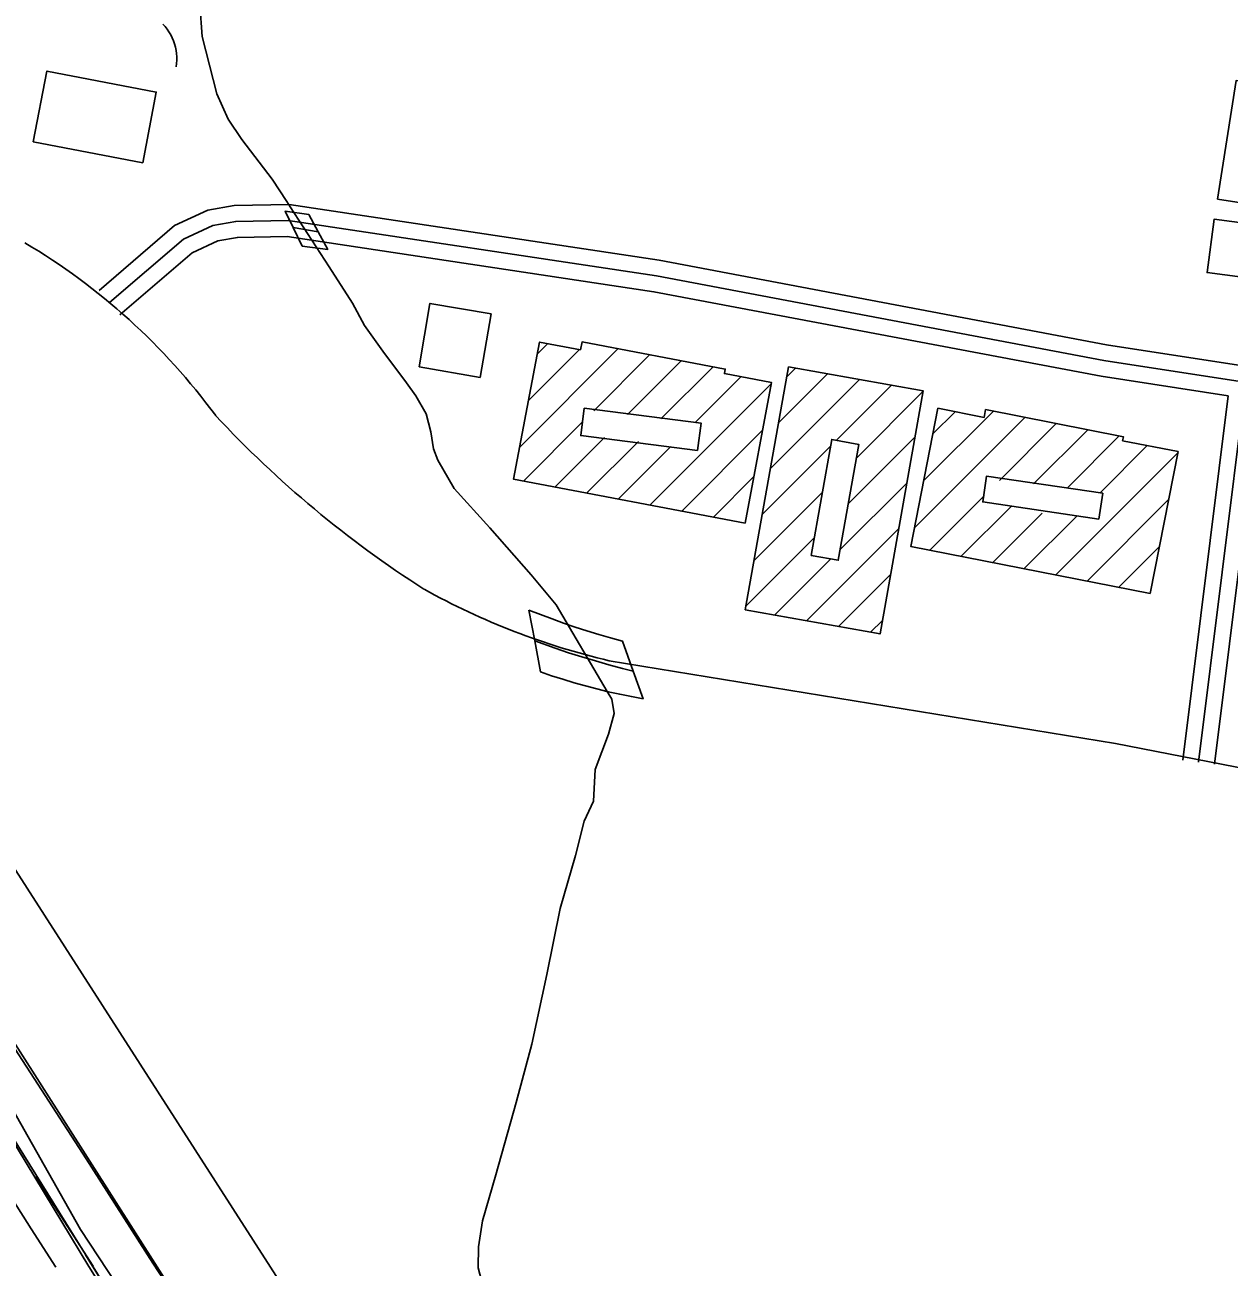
# Model space of a CAD drawing. Extents: x 3297735 to 3335592, y 670436 to 695807.
# Drawn here: x 3328456 to 3329586, y 691551 to 692716 of the extents above; entities that cross this region are included whole.
import ezdxf

# ---------------------------------------------------------------- set-up
doc = ezdxf.new("R2010")
doc.units = 0
for name, color, linetype in [('V-BLDG-OTLN', 7, 'Continuous'), ('V-BRDG-OTLN', 7, 'Continuous'), ('V-RAIL-TRAK', 7, 'Continuous'), ('V-ROAD-CNTR', 7, 'Continuous'), ('V-SITE-OTLN', 7, 'Continuous'), ('V-TOPO-GNAM-IDEN', 7, 'Continuous'), ('V-TOPO-SHOR', 7, 'Continuous'), ('V-UTIL-LINE', 7, 'Continuous')]:
    doc.layers.add(name, color=color, linetype=linetype)

msp = doc.modelspace()

# ---------------------------------------------------------------- linework, layer by layer
at = {"layer": 'V-BLDG-OTLN'}
for p, q in [((3328936.4, 692407.6), (3328946.2, 692417.4)), ((3328919.9, 692320.4), (3329012.1, 692412.6)), ((3328928.1, 692364), (3328975.9, 692411.8)), ((3328989.3, 692354.5), (3329041.8, 692407)), ((3329021, 692350.8), (3329071.5, 692401.3)), ((3329052.4, 692346.8), (3329101.3, 692395.7)), ((3329170.5, 692386.2), (3329178.7, 692394.5)), ((3329084.4, 692343.5), (3329127.3, 692386.4)), ((3329155.1, 692300.2), (3329238.7, 692383.8)), ((3329162.8, 692343.2), (3329208.7, 692389.1)), ((3329042.1, 692265.9), (3329156.1, 692379.9)), ((3329217, 692326.7), (3329268.7, 692378.4)), ((3329235.8, 692310.1), (3329298.6, 692372.9)), ((3329290.3, 692244.7), (3329393.8, 692348.2)), ((3329298.9, 692288.7), (3329364.3, 692354)), ((3329307.6, 692332.7), (3329328.4, 692353.5)), ((3328923.3, 692288.4), (3328979.1, 692344.2)), ((3329071.9, 692260.2), (3329147.8, 692336.2)), ((3329370, 692289.1), (3329423.4, 692342.4)), ((3329402.1, 692285.8), (3329452.9, 692336.6)), ((3328953, 692282.8), (3328999.5, 692329.3)), ((3328982.7, 692277.2), (3329031.2, 692325.6)), ((3329228.1, 692267.1), (3329291, 692329.9)), ((3329434.1, 692282.4), (3329482.5, 692330.8)), ((3329012.4, 692271.5), (3329061.8, 692320.9)), ((3329147.5, 692257.2), (3329211.6, 692321.2)), ((3329422.9, 692200.5), (3329537.4, 692315.1)), ((3329464.4, 692277.4), (3329508.7, 692321.8)), ((3329101.6, 692254.6), (3329139.6, 692292.6)), ((3329139.8, 692214.1), (3329203.9, 692278.2)), ((3329220.4, 692224), (3329283.3, 692286.9)), ((3329304.7, 692223.7), (3329355.6, 692274.7)), ((3329334.2, 692217.9), (3329381.2, 692264.9)), ((3329452.4, 692194.7), (3329528.8, 692271.1)), ((3329363.8, 692212.1), (3329410.1, 692258.5)), ((3329393.3, 692206.3), (3329442.5, 692255.5)), ((3329189.1, 692157.3), (3329275.6, 692243.9)), ((3329132.1, 692171.1), (3329196.2, 692235.2)), ((3329482, 692188.9), (3329520.2, 692227.1)), ((3329159.1, 692162.7), (3329211.8, 692215.4)), ((3329219.1, 692152), (3329267.9, 692200.8)), ((3329249.1, 692146.7), (3329260.3, 692157.8))]:
    msp.add_line(p, q, dxfattribs=at)
for points in [[(3328566.2, 692587.1), (3328463.5, 692606.7), (3328476.2, 692673.1), (3328578.9, 692653.4)], [(3329729.9, 692528.7), (3329574.7, 692553), (3329592.1, 692664.1), (3329664.8, 692652.7), (3329661.3, 692630.7), (3329743.8, 692617.8)], [(3329716.7, 692464), (3329564.9, 692484.1), (3329571.6, 692534.3), (3329723.3, 692514.2)], [(3328825.5, 692395.6), (3328835.7, 692455.1), (3328893, 692445.3), (3328882.7, 692385.7)], [(3329131.3, 692249), (3328914.1, 692290.2), (3328938.5, 692418.9), (3328976.9, 692411.6), (3328978.4, 692419), (3329112.8, 692393.5), (3329112, 692389.3), (3329156.3, 692380.9)], [(3329131.5, 692167.6), (3329172.2, 692395.6), (3329298.6, 692373.1), (3329258, 692145.1)], [(3329086.8, 692317.3), (3328977.2, 692331.2), (3328980.5, 692356.7), (3329090, 692342.8)], [(3329511.5, 692183.1), (3329286.8, 692227.2), (3329312.3, 692356.7), (3329355.6, 692348.2), (3329357, 692355.5), (3329486.3, 692330.1), (3329485.5, 692326.3), (3329537.6, 692316.1)], [(3329193.3, 692218.7), (3329212.7, 692327.5), (3329238, 692322.9), (3329218.7, 692214.2)], [(3329463.3, 692252.8), (3329354.4, 692268.9), (3329358, 692293.2), (3329466.9, 692277.1)]]:
    msp.add_lwpolyline(points, close=True, dxfattribs=at)
at = {"layer": 'V-BRDG-OTLN'}
msp.add_line((3328707.4, 692526.3), (3328730.7, 692522.4), dxfattribs=at)
for points in [[(3328715.9, 692508.7), (3328707.4, 692526.3), (3328699.9, 692541.8), (3328722, 692538.6), (3328730.8, 692522.4), (3328739.7, 692505.8)], [(3328928.6, 692167.5), (3328939.4, 692163.2), (3328950.2, 692159.1), (3328961, 692155.2), (3328972, 692151.4), (3328983, 692147.9), (3328994, 692144.5), (3329005.1, 692141.4), (3329016.3, 692138.4), (3329026.3, 692110.2), (3329035.6, 692084.2), (3329024.7, 692086.3), (3329013.8, 692088.5), (3329003, 692090.9), (3328992.3, 692093.5), (3328981.6, 692096.3), (3328970.9, 692099.3), (3328960.3, 692102.5), (3328949.8, 692105.9), (3328939.4, 692109.5), (3328934, 692138.6)]]:
    msp.add_lwpolyline(points, close=True, dxfattribs=at)
msp.add_lwpolyline([(3328934, 692138.6), (3328953.2, 692131.7), (3328965.7, 692127.5), (3328978.3, 692123.5), (3328990.9, 692119.7), (3329003.5, 692116.1), (3329016.3, 692112.7), (3329026.3, 692110.2)], dxfattribs=at)
at = {"layer": 'V-RAIL-TRAK'}
msp.add_lwpolyline([(3327809.6, 692749.5), (3327862.9, 692667.3), (3327880.9, 692638.6), (3327913.3, 692587.3), (3327966.2, 692505.5), (3328038.4, 692392.9), (3328116.7, 692271.1), (3328187.1, 692161.1), (3328252.3, 692059.7), (3328316.1, 691960.1), (3328369.1, 691876.6), (3328439.5, 691766.2), (3328513, 691652.7), (3328575.6, 691554.8), (3328627.2, 691476.1)], dxfattribs=at)
at = {"layer": 'V-ROAD-CNTR'}
for points in [[(3327634.8, 693191.3), (3327924.7, 692735.3), (3328040.4, 692556.2), (3328316.1, 692126.6), (3328721.5, 691496.1), (3328963.9, 691111.5), (3329150, 690824.8), (3329315.6, 690572), (3329489.8, 690297.5), (3329750, 689873.2), (3329947, 689574.8), (3330325.3, 688983.2), (3330632.9, 688504.3), (3330968.6, 687984.8), (3331105.1, 687763.7)], [(3328585.1, 692717.2), (3328587.2, 692714.9), (3328589.1, 692712.4), (3328590.8, 692709.9), (3328592.4, 692707.2), (3328593.8, 692704.4), (3328595, 692701.5), (3328596, 692698.6), (3328596.9, 692695.6), (3328597.5, 692692.5), (3328597.9, 692689.4), (3328598.2, 692686.3), (3328598.2, 692683.2), (3328598, 692680.1), (3328597.6, 692677)], [(3328525.2, 692467.3), (3328596.1, 692528.2), (3328627.4, 692542.6), (3328652, 692547), (3328703.7, 692548), (3329050.8, 692495.6), (3329470.6, 692416.4), (3330035.3, 692329.3), (3330720.9, 692209.5)], [(3328534.9, 692455.9), (3328604.3, 692515.4), (3328632, 692528.2), (3328653.5, 692532.1), (3328702.7, 692533), (3329048.3, 692480.9), (3329468.1, 692401.7), (3330032.9, 692314.5), (3330726.5, 692193.3)], [(3328544.7, 692444.5), (3328612.5, 692502.7), (3328636.5, 692513.7), (3328655, 692517.1), (3328701.8, 692518), (3329045.8, 692466.1), (3329465.5, 692386.9), (3329584.6, 692368.5)], [(3329601.3, 692381.1), (3329556.9, 692024.8)], [(3329584.6, 692368.5), (3329542, 692026.6)], [(3329614.3, 692363.9), (3329571.8, 692022.9)], [(3329854.1, 691969.2), (3329478.8, 692042.4), (3329003.8, 692119.9)], [(3330919.9, 687892), (3330745.8, 688162.6), (3330696.8, 688237.9), (3330310.5, 688848.4), (3330028.3, 689285.2), (3329749.7, 689715.1), (3329704.7, 689793.2), (3329210.1, 690571.2), (3329172.9, 690625.2), (3328716.9, 691335.8), (3328358.5, 691897.7)], [(3328484.6, 691551.2), (3328461.6, 691586.9), (3328430.6, 691635.4)], [(3328519.8, 691551.9), (3328486.9, 691603.1), (3328465.8, 691636.1)]]:
    msp.add_lwpolyline(points, dxfattribs=at)
for centre, radius, start, end in [((3328148.1, 691992.4), 603.7, 36.3039, 59.3806), ((3329379.1, 693044.5), 1018.2, 223.0127, 237.369), ((3329158.6, 692779.3), 677.3, 240.9859, 256.7918)]:
    msp.add_arc(centre, radius, start, end, dxfattribs=at)
at = {"layer": 'V-SITE-OTLN'}
msp.add_lwpolyline([(3327216.8, 692747.6), (3327411.8, 692713.1), (3327541.8, 692696.7), (3327573.7, 692690.8), (3327685.6, 692670), (3327744.8, 692660), (3327782.1, 692650.6), (3327815.7, 692638.3), (3327845.7, 692610.6), (3327886.7, 692550.8), (3328018.7, 692338.8), (3328115.4, 692187.2), (3328271.6, 691941.6), (3328413.8, 691719.3), (3328515.7, 691551.7), (3328607.3, 691405.9)], dxfattribs=at)
at = {"layer": 'V-TOPO-SHOR'}
for points in [[(3328619.8, 692735.6), (3328622, 692705.6), (3328635.7, 692651.6), (3328646.2, 692628.1), (3328659.3, 692608.9), (3328687.7, 692571.6), (3328701.3, 692550.7), (3328704.6, 692545.6)], [(3327862.9, 692603.5), (3327883, 692582.4), (3327911.4, 692537.1), (3327946.3, 692484.2), (3327989.4, 692411.4), (3328032.6, 692345), (3328088.1, 692261), (3328137.8, 692181), (3328215.8, 692054.7), (3328280.2, 691959.5), (3328382.4, 691800.3), (3328432.7, 691719.2), (3328507.8, 691586.4), (3328633.1, 691396)], [(3328704.6, 692545.6), (3328741.1, 692489.4), (3328763, 692455.4), (3328774.3, 692434.5), (3328791.4, 692410.2), (3328813.7, 692380.6), (3328822.4, 692368.5), (3328832.1, 692351.5), (3328836.5, 692334.5), (3328839.1, 692318.8), (3328843.1, 692308), (3328858.4, 692281.4), (3328892, 692244.5), (3328930.5, 692200.6), (3328954.1, 692172.3), (3329002, 692091.1)], [(3329002, 692091.1), (3329006.2, 692084), (3329008.4, 692070.5), (3329003.2, 692050.9), (3328990.7, 692017.8), (3328989, 691988.1), (3328980.3, 691969.4), (3328972.1, 691937.1), (3328957.9, 691887.4), (3328945.4, 691825.5), (3328931.2, 691760.1), (3328916.5, 691705.6), (3328897.6, 691637.6), (3328885, 691594.4), (3328881.2, 691570), (3328880.8, 691550.4), (3328885.2, 691533.9), (3328893.5, 691512.1), (3328916.3, 691475.6), (3328946, 691432.1), (3328967.9, 691400)]]:
    msp.add_lwpolyline(points, dxfattribs=at)
at = {"layer": 'V-UTIL-LINE'}
for points in [[(3330475, 685655.1), (3330447.7, 685743.3), (3330401.5, 685941.4), (3330443.1, 686234.1), (3330505.3, 686525.7), (3330541, 686906), (3330587.8, 687295.4), (3330631.5, 687650.3), (3330688.9, 688037.2), (3330544.4, 688246.5), (3330445.8, 688552.1), (3329849.5, 689477.3), (3329408, 690171.6), (3328970.9, 690864.9), (3328673.3, 691304), (3328183.4, 692092.3), (3327926.6, 692482.3), (3327675, 692862.7), (3327176.6, 693626), (3326955.5, 694013.2), (3326951.1, 694022.1)], [(3328491.4, 691596.7), (3328473.4, 691625.6)], [(3328530.4, 691533.8), (3328512.5, 691562.7)]]:
    msp.add_lwpolyline(points, dxfattribs=at)

# ---------------------------------------------------------------- texts
at = {"layer": 'V-TOPO-GNAM-IDEN'}
msp.add_text('Collegetown', height=145, dxfattribs=at).set_placement((3329280.9, 692741.4))

doc.saveas('drawing.dxf')
